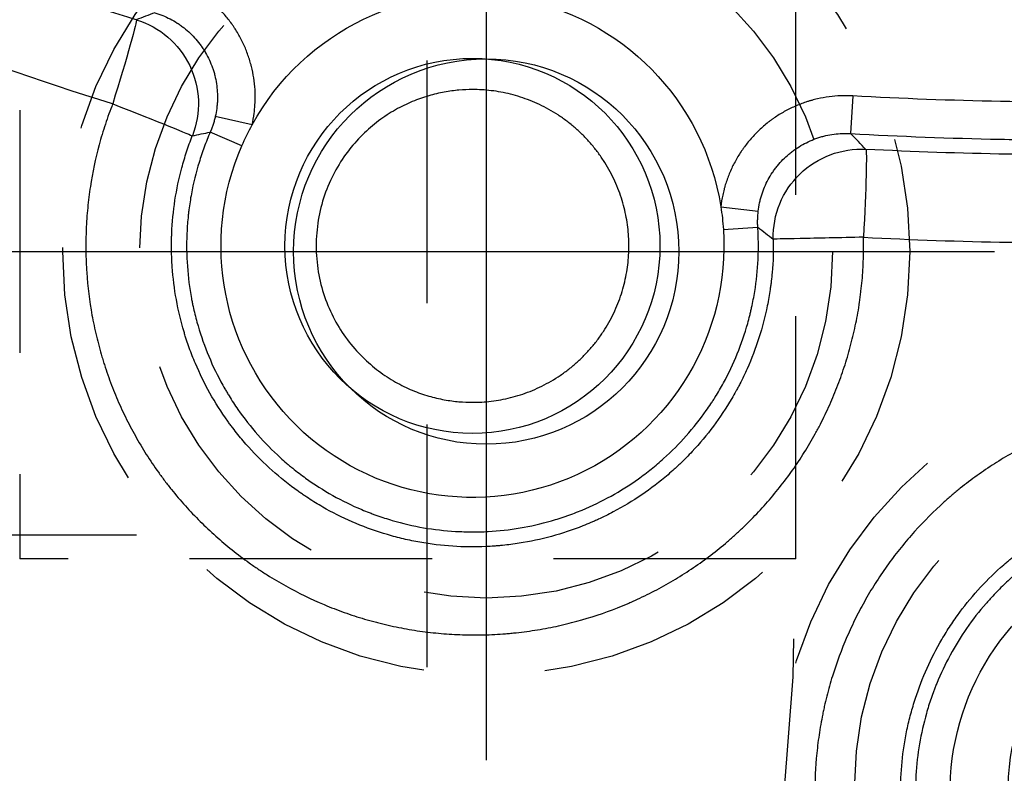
# Model space of a CAD drawing. Extents: x 2651 to 7771, y -1163 to 1075.
# Tile 397 of 490: x 5254 to 5264, y 485 to 493. Entities that reach past the tile are written whole.
import ezdxf

# ---------------------------------------------------------------- set-up
doc = ezdxf.new("R2010")
doc.units = 0
doc.header["$LTSCALE"] = 10
doc.linetypes.add('CENTER', pattern=[2, 1.25, -0.25, 0.25, -0.25])
doc.linetypes.add('HIDDEN', pattern=[0.375, 0.25, -0.125])
doc.layers.get('0').update_dxf_attribs({"linetype": 'CONTINUOUS'})
doc.layers.get('Defpoints').update_dxf_attribs({"linetype": 'CONTINUOUS'})
for name, color, linetype in [('1', 7, 'CONTINUOUS'), ('15', 7, 'CONTINUOUS'), ('97', 7, 'CONTINUOUS'), ('CEN', 1, 'CENTER'), ('DIM', 3, 'CONTINUOUS'), ('HIDDEN', 6, 'HIDDEN'), ('PART', 7, 'CONTINUOUS'), ('WARNINGS', 7, 'CONTINUOUS')]:
    doc.layers.add(name, color=color, linetype=linetype)
doc.styles.get("Standard").update_dxf_attribs({"font": 'romans.shx'})
doc.dimstyles.new('MM& INCH5', dxfattribs={"dimtxt": 5, "dimasz": 2.5, "dimexe": 1, "dimexo": 0.5, "dimtad": 0, "dimrnd": 1.38778e-17, "dimzin": 9, "dimdsep": 46, "dimtxsty": 'Standard', "dimblk": 'CLOSED', "dimcen": 0, "dimclrd": 3, "dimclre": 3, "dimclrt": 3, "dimazin": 2, "dimtfac": 0.75, "dimtofl": 0, "dimtmove": 0, "dimatfit": 3, "dimfxl": 0, "dimtolj": 1, "dimarcsym": 0})

# ---------------------------------------------------------------- blocks, each defined once
blk = doc.blocks.new('DFSF')
at = {"layer": '1', "color": 252, "linetype": 'Continuous'}
for p, q in [((1261.459, 523.519), (1261.437, 523.131)), ((1255.269, 523.221), (1254.89, 523.307)), ((1255.163, 523.005), (1254.838, 523.146)), ((1260.099, 522.377), (1260.485, 522.332)), ((1260.125, 522.143), (1260.481, 522.166))]:
    blk.add_line(p, q, dxfattribs=at)
at = {"layer": '1', "color": 7, "linetype": 'Continuous'}
blk.add_circle((1257.54, 521.973), 1.932, dxfattribs=at)
at = {"layer": '1', "color": 110, "linetype": 'Continuous', "extrusion": (0, 0, -1)}
blk.add_arc((-1263.706, 563.151), 38.752, 233.5997, 276.1879, dxfattribs=at)
at = {"layer": '1', "color": 252, "linetype": 'Continuous', "extrusion": (0, 0, -1)}
blk.add_arc((-1263.706, 563.151), 38.752, 233.5997, 276.1879, dxfattribs=at)
at = {"layer": '1', "color": 7, "linetype": 'Continuous', "extrusion": (0, 0, -1)}
for centre, start, end in [((-1257.54, 521.973), 28.783, 171.0316), ((-1257.54, 521.973), 23.4621, 28.783), ((-1257.54, 521.973), 176.2471, 23.4621), ((-1257.54, 521.973), 171.0316, 176.2471), ((-1265.053, 516.351), 350.5675, 192.6028)]:
    blk.add_arc(centre, 2.591, start, end, dxfattribs=at)
at = {"layer": '1', "color": 252, "linetype": 'Continuous', "extrusion": (0, 0, -1)}
for centre, major_axis, ratio, start_param, end_param in [((1262.458, 551.472), (29.332, 0), 1, 1.869288, 2.032389), ((1253.809, 523.437), (-0.267, -0.867), 0.02502, 3.148576, 4.704691), ((1253.809, 523.437), (-0.308, 0.853), 0.999933, 0.64524, 2.290912), ((1253.809, 523.437), (-0.844, 0.331), 0.009559, 1.595169, 3.132866), ((1261.546, 522.063), (-0.651, -0.631), 0.999918, 0.748015, 2.393572), ((1261.546, 522.063), (-0.048, -0.906), 0.026141, 3.150322, 4.711017), ((1261.546, 522.063), (0.907, 0.02), 0.00058, 1.544623, 3.132866)]:
    blk.add_ellipse(centre, major_axis=major_axis, ratio=ratio, start_param=start_param, end_param=end_param, dxfattribs=at)
at = {"layer": '1', "color": 7, "linetype": 'Continuous'}
for points, knots in [([(1254.075, 524.303), (1253.605, 524.448), (1253.139, 524.605), (1252.561, 524.816), (1252.446, 524.859), (1252.216, 524.947), (1251.872, 525.08), (1251.531, 525.22), (1250.853, 525.508), (1249.959, 525.916), (1249.088, 526.37), (1248.657, 526.609)], [0, 0, 0, 0, 0.25, 0.25, 0.3125, 0.3125, 0.375, 0.5, 0.5, 0.75, 1, 1, 1, 1]), ([(1254.268, 524.375), (1254.295, 524.367), (1254.348, 524.348), (1254.425, 524.312), (1254.474, 524.284), (1254.51, 524.261), (1254.522, 524.253), (1254.539, 524.24), (1254.545, 524.236), (1254.556, 524.227), (1254.585, 524.206), (1254.633, 524.164), (1254.691, 524.103), (1254.726, 524.058), (1254.747, 524.029), (1254.751, 524.023), (1254.759, 524.011), (1254.771, 523.994), (1254.797, 523.951), (1254.83, 523.889), (1254.851, 523.836), (1254.865, 523.796), (1254.872, 523.776), (1254.878, 523.755), (1254.882, 523.742), (1254.883, 523.735), (1254.892, 523.7), (1254.903, 523.645), (1254.912, 523.56), (1254.913, 523.504), (1254.912, 523.468), (1254.911, 523.461), (1254.911, 523.447), (1254.91, 523.44), (1254.908, 523.418), (1254.904, 523.376), (1254.896, 523.334), (1254.89, 523.307)], [0, 0, 0, 0, 0.0625, 0.125, 0.1875, 0.1875, 0.21875, 0.21875, 0.234375, 0.234375, 0.25, 0.3125, 0.375, 0.4375, 0.4375, 0.453125, 0.453125, 0.46875, 0.5, 0.5625, 0.625, 0.625, 0.65625, 0.671875, 0.671875, 0.6875, 0.6875, 0.75, 0.8125, 0.875, 0.875, 0.890625, 0.890625, 0.90625, 0.90625, 0.9375, 1, 1, 1, 1]), ([(1261.437, 523.131), (1261.949, 523.102), (1262.462, 523.082), (1263.104, 523.07), (1263.232, 523.069), (1263.489, 523.066), (1263.617, 523.066), (1264.002, 523.066), (1264.259, 523.069), (1265.028, 523.084), (1266.053, 523.124), (1267.076, 523.204), (1267.587, 523.253)], [0, 0, 0, 0, 0.25, 0.25, 0.3125, 0.3125, 0.375, 0.375, 0.5, 0.5, 0.75, 1, 1, 1, 1]), ([(1260.64, 522.042), (1260.642, 521.927), (1260.639, 521.812), (1260.626, 521.669), (1260.621, 521.626), (1260.616, 521.583), (1260.612, 521.555), (1260.61, 521.54), (1260.6, 521.469), (1260.59, 521.413), (1260.556, 521.244), (1260.498, 521.024), (1260.417, 520.811), (1260.347, 520.655), (1260.322, 520.603), (1260.289, 520.539), (1260.282, 520.526), (1260.269, 520.501), (1260.248, 520.463), (1260.227, 520.426), (1260.154, 520.302), (1260.091, 520.208), (1259.955, 520.025), (1259.882, 519.938), (1259.765, 519.813), (1259.725, 519.772), (1259.673, 519.722), (1259.662, 519.713), (1259.641, 519.693), (1259.609, 519.664), (1259.577, 519.635), (1259.468, 519.542), (1259.378, 519.473), (1259.19, 519.345), (1259.092, 519.287), (1258.941, 519.206), (1258.89, 519.181), (1258.824, 519.151), (1258.811, 519.145), (1258.785, 519.133), (1258.772, 519.128), (1258.732, 519.111), (1258.599, 519.056), (1258.464, 519.011), (1258.245, 518.951), (1258.134, 518.928), (1257.965, 518.901), (1257.908, 518.894), (1257.836, 518.886), (1257.822, 518.885), (1257.793, 518.883), (1257.779, 518.881), (1257.736, 518.878), (1257.707, 518.877), (1257.564, 518.87), (1257.336, 518.873), (1257.11, 518.9), (1256.942, 518.93), (1256.886, 518.941), (1256.802, 518.961), (1256.774, 518.968), (1256.719, 518.983), (1256.691, 518.991), (1256.553, 519.031), (1256.446, 519.069), (1256.236, 519.157), (1256.134, 519.207), (1255.984, 519.29), (1255.935, 519.319), (1255.862, 519.365), (1255.838, 519.381), (1255.802, 519.405), (1255.79, 519.413), (1255.767, 519.429), (1255.661, 519.503), (1255.56, 519.583), (1255.391, 519.735), (1255.31, 519.815), (1255.196, 519.942), (1255.159, 519.986), (1255.105, 520.053), (1255.087, 520.075), (1255.061, 520.11), (1255.052, 520.121), (1255.035, 520.144), (1254.959, 520.249), (1254.89, 520.358), (1254.779, 520.556), (1254.729, 520.658), (1254.662, 520.815), (1254.641, 520.869), (1254.612, 520.949), (1254.598, 520.99), (1254.585, 521.031), (1254.576, 521.059), (1254.572, 521.073), (1254.535, 521.197), (1254.509, 521.308), (1254.468, 521.532), (1254.454, 521.645), (1254.442, 521.815), (1254.44, 521.872), (1254.438, 521.958), (1254.438, 522.001), (1254.439, 522.044), (1254.44, 522.073), (1254.441, 522.087), (1254.446, 522.217), (1254.457, 522.331), (1254.492, 522.556), (1254.515, 522.668), (1254.56, 522.834), (1254.576, 522.889), (1254.599, 522.957), (1254.603, 522.971), (1254.613, 522.998), (1254.617, 523.011), (1254.632, 523.052), (1254.642, 523.079), (1254.653, 523.106)], [0, 0, 0, 0, 0.03125, 0.03125, 0.039062, 0.042969, 0.042969, 0.046875, 0.046875, 0.0625, 0.0625, 0.09375, 0.125, 0.125, 0.140625, 0.140625, 0.144531, 0.144531, 0.148437, 0.15625, 0.15625, 0.1875, 0.1875, 0.21875, 0.21875, 0.234375, 0.234375, 0.238281, 0.238281, 0.242187, 0.25, 0.25, 0.28125, 0.28125, 0.3125, 0.3125, 0.328125, 0.328125, 0.332031, 0.332031, 0.335937, 0.335937, 0.34375, 0.375, 0.375, 0.40625, 0.40625, 0.421875, 0.421875, 0.425781, 0.425781, 0.429687, 0.429687, 0.4375, 0.4375, 0.46875, 0.5, 0.5, 0.515625, 0.515625, 0.523437, 0.523437, 0.53125, 0.53125, 0.5625, 0.5625, 0.59375, 0.59375, 0.609375, 0.609375, 0.617187, 0.617187, 0.621094, 0.621094, 0.625, 0.65625, 0.65625, 0.6875, 0.6875, 0.703125, 0.703125, 0.710937, 0.710937, 0.714844, 0.714844, 0.71875, 0.75, 0.75, 0.78125, 0.78125, 0.796875, 0.796875, 0.804687, 0.808594, 0.808594, 0.8125, 0.8125, 0.84375, 0.84375, 0.875, 0.875, 0.890625, 0.890625, 0.898437, 0.902344, 0.902344, 0.90625, 0.90625, 0.9375, 0.9375, 0.96875, 0.96875, 0.984375, 0.984375, 0.988281, 0.988281, 0.992188, 0.992188, 1, 1, 1, 1]), ([(1254.838, 523.146), (1254.815, 523.095), (1254.774, 522.991), (1254.739, 522.886), (1254.69, 522.727), (1254.664, 522.62), (1254.633, 522.456), (1254.625, 522.401), (1254.616, 522.332), (1254.614, 522.318), (1254.611, 522.29), (1254.61, 522.276), (1254.606, 522.234), (1254.603, 522.207), (1254.594, 522.067), (1254.592, 521.957), (1254.602, 521.735), (1254.613, 521.625), (1254.634, 521.488), (1254.641, 521.447), (1254.649, 521.405), (1254.655, 521.378), (1254.669, 521.309), (1254.686, 521.242), (1254.73, 521.081), (1254.766, 520.977), (1254.848, 520.772), (1254.895, 520.671), (1254.961, 520.549), (1254.981, 520.513), (1255.003, 520.477), (1255.017, 520.453), (1255.024, 520.441), (1255.061, 520.381), (1255.091, 520.334), (1255.187, 520.198), (1255.323, 520.024), (1255.478, 519.866), (1255.581, 519.773), (1255.613, 519.745), (1255.645, 519.718), (1255.666, 519.7), (1255.677, 519.691), (1255.731, 519.647), (1255.776, 519.613), (1255.911, 519.516), (1256.004, 519.457), (1256.197, 519.349), (1256.296, 519.3), (1256.424, 519.246), (1256.463, 519.231), (1256.515, 519.211), (1256.542, 519.201), (1256.608, 519.178), (1256.661, 519.161), (1256.82, 519.114), (1256.928, 519.089), (1257.146, 519.051), (1257.256, 519.039), (1257.394, 519.031), (1257.436, 519.029), (1257.478, 519.028), (1257.506, 519.027), (1257.52, 519.027), (1257.59, 519.027), (1257.646, 519.028), (1257.812, 519.037), (1257.922, 519.05), (1258.139, 519.086), (1258.247, 519.111), (1258.381, 519.149), (1258.421, 519.161), (1258.461, 519.174), (1258.487, 519.183), (1258.501, 519.188), (1258.567, 519.211), (1258.619, 519.231), (1258.772, 519.295), (1258.971, 519.391), (1259.159, 519.509), (1259.272, 519.589), (1259.295, 519.606), (1259.339, 519.64), (1259.361, 519.657), (1259.427, 519.709), (1259.469, 519.745), (1259.593, 519.856), (1259.671, 519.935), (1259.817, 520.1), (1259.886, 520.187), (1259.966, 520.301), (1259.982, 520.324), (1260.005, 520.359), (1260.013, 520.37), (1260.028, 520.394), (1260.065, 520.453), (1260.156, 520.609), (1260.227, 520.759), (1260.311, 520.964), (1260.347, 521.068), (1260.384, 521.202), (1260.391, 521.229), (1260.402, 521.27), (1260.405, 521.283), (1260.411, 521.311), (1260.427, 521.379), (1260.44, 521.447), (1260.467, 521.612), (1260.478, 521.722), (1260.486, 521.888), (1260.488, 521.999), (1260.484, 522.11), (1260.481, 522.166)], [0, 0, 0, 0, 0.015625, 0.03125, 0.03125, 0.0625, 0.0625, 0.078125, 0.078125, 0.082031, 0.082031, 0.085937, 0.085937, 0.09375, 0.09375, 0.125, 0.125, 0.15625, 0.15625, 0.164062, 0.167969, 0.167969, 0.171875, 0.1875, 0.1875, 0.21875, 0.21875, 0.25, 0.25, 0.257812, 0.261719, 0.261719, 0.265625, 0.265625, 0.28125, 0.28125, 0.3125, 0.34375, 0.34375, 0.351563, 0.355469, 0.355469, 0.359375, 0.359375, 0.375, 0.375, 0.40625, 0.40625, 0.4375, 0.4375, 0.445312, 0.449219, 0.453125, 0.453125, 0.46875, 0.46875, 0.5, 0.5, 0.53125, 0.53125, 0.539062, 0.542969, 0.542969, 0.546875, 0.546875, 0.5625, 0.5625, 0.59375, 0.59375, 0.625, 0.625, 0.632812, 0.636719, 0.636719, 0.640625, 0.640625, 0.65625, 0.65625, 0.6875, 0.71875, 0.71875, 0.726562, 0.726562, 0.734375, 0.734375, 0.75, 0.75, 0.78125, 0.78125, 0.8125, 0.8125, 0.820312, 0.820312, 0.824219, 0.824219, 0.828125, 0.84375, 0.875, 0.875, 0.90625, 0.90625, 0.914062, 0.914062, 0.917969, 0.917969, 0.921875, 0.9375, 0.9375, 0.96875, 0.96875, 0.984375, 1, 1, 1, 1]), ([(1260.485, 522.332), (1260.488, 522.36), (1260.493, 522.388), (1260.502, 522.43), (1260.505, 522.444), (1260.511, 522.465), (1260.513, 522.471), (1260.517, 522.485), (1260.527, 522.52), (1260.549, 522.58), (1260.586, 522.657), (1260.616, 522.705), (1260.639, 522.741), (1260.648, 522.753), (1260.665, 522.776), (1260.691, 522.81), (1260.739, 522.863), (1260.78, 522.901), (1260.813, 522.929), (1260.83, 522.942), (1260.847, 522.955), (1260.859, 522.964), (1260.865, 522.968), (1260.894, 522.988), (1260.943, 523.018), (1261.019, 523.056), (1261.072, 523.077), (1261.106, 523.088), (1261.113, 523.09), (1261.127, 523.095), (1261.134, 523.097), (1261.154, 523.102), (1261.196, 523.113), (1261.266, 523.126), (1261.351, 523.133), (1261.408, 523.132), (1261.437, 523.131)], [0, 0, 0, 0, 0.0625, 0.0625, 0.09375, 0.09375, 0.109375, 0.109375, 0.125, 0.1875, 0.25, 0.3125, 0.3125, 0.34375, 0.34375, 0.375, 0.4375, 0.5, 0.5, 0.53125, 0.546875, 0.546875, 0.5625, 0.5625, 0.625, 0.6875, 0.75, 0.75, 0.765625, 0.765625, 0.78125, 0.78125, 0.8125, 0.875, 0.9375, 1, 1, 1, 1]), ([(1267.443, 523.087), (1266.957, 523.041), (1265.984, 522.968), (1265.009, 522.931), (1264.278, 522.916), (1264.034, 522.913), (1263.668, 522.913), (1263.546, 522.913), (1263.302, 522.915), (1262.691, 522.922), (1262.082, 522.942), (1261.594, 522.968)], [0, 0, 0, 0, 0.25, 0.5, 0.5, 0.625, 0.625, 0.6875, 0.6875, 0.75, 1, 1, 1, 1]), ([(1260.481, 522.166), (1260.48, 522.18), (1260.478, 522.208), (1260.479, 522.235), (1260.48, 522.277), (1260.482, 522.304), (1260.485, 522.332)], [0, 0, 0, 0, 0.25, 0.5, 0.5, 1, 1, 1, 1]), ([(1261.978, 515.95), (1261.963, 516.061), (1261.955, 516.173), (1261.95, 516.395), (1261.954, 516.506), (1261.973, 516.727), (1261.988, 516.837), (1262.015, 516.975), (1262.021, 517.003), (1262.033, 517.058), (1262.053, 517.139), (1262.106, 517.327), (1262.164, 517.483), (1262.252, 517.687), (1262.302, 517.786), (1262.371, 517.908), (1262.385, 517.932), (1262.414, 517.98), (1262.429, 518.004), (1262.474, 518.075), (1262.506, 518.121), (1262.603, 518.256), (1262.673, 518.343), (1262.821, 518.508), (1262.9, 518.586), (1263.004, 518.679), (1263.036, 518.707), (1263.068, 518.734), (1263.09, 518.752), (1263.101, 518.761), (1263.155, 518.805), (1263.2, 518.839), (1263.336, 518.936), (1263.429, 518.996), (1263.622, 519.105), (1263.722, 519.154), (1263.875, 519.221), (1263.927, 519.241), (1263.993, 519.266), (1264.007, 519.271), (1264.033, 519.28), (1264.073, 519.294), (1264.219, 519.341), (1264.354, 519.375), (1264.571, 519.417), (1264.681, 519.432), (1264.848, 519.446), (1264.904, 519.449), (1264.974, 519.451), (1264.988, 519.452), (1265.016, 519.452), (1265.03, 519.452), (1265.072, 519.452), (1265.1, 519.452), (1265.24, 519.449), (1265.461, 519.431), (1265.679, 519.391), (1265.841, 519.351), (1265.895, 519.336), (1265.976, 519.312), (1266.002, 519.304), (1266.042, 519.29), (1266.056, 519.286), (1266.082, 519.277), (1266.201, 519.234), (1266.316, 519.186), (1266.516, 519.088), (1266.612, 519.034), (1266.754, 518.945), (1266.8, 518.914), (1266.868, 518.866), (1266.902, 518.841), (1266.936, 518.815), (1266.958, 518.798), (1266.969, 518.79), (1267.068, 518.711), (1267.151, 518.637), (1267.31, 518.481), (1267.384, 518.399), (1267.525, 518.227), (1267.591, 518.137), (1267.66, 518.031), (1267.667, 518.019), (1267.682, 517.996), (1267.704, 517.96), (1267.754, 517.876), (1267.794, 517.802), (1267.869, 517.654), (1267.914, 517.552), (1267.993, 517.344), (1268.027, 517.238), (1268.058, 517.116), (1268.062, 517.103), (1268.068, 517.075), (1268.072, 517.062), (1268.081, 517.021), (1268.099, 516.938), (1268.113, 516.856), (1268.137, 516.691), (1268.148, 516.58), (1268.156, 516.359), (1268.154, 516.247), (1268.145, 516.108), (1268.142, 516.08), (1268.138, 516.038), (1268.137, 516.024), (1268.134, 515.996), (1268.125, 515.926), (1268.115, 515.857), (1268.105, 515.801)], [0, 0, 0, 0, 0.03125, 0.03125, 0.0625, 0.0625, 0.09375, 0.09375, 0.101563, 0.101563, 0.109375, 0.125, 0.15625, 0.15625, 0.1875, 0.1875, 0.195313, 0.195313, 0.203125, 0.203125, 0.21875, 0.21875, 0.25, 0.25, 0.28125, 0.28125, 0.289063, 0.292969, 0.292969, 0.296875, 0.296875, 0.3125, 0.3125, 0.34375, 0.34375, 0.375, 0.375, 0.390625, 0.390625, 0.394531, 0.394531, 0.398438, 0.40625, 0.4375, 0.4375, 0.46875, 0.46875, 0.484375, 0.484375, 0.488281, 0.488281, 0.492188, 0.492188, 0.5, 0.5, 0.53125, 0.5625, 0.5625, 0.578125, 0.578125, 0.585938, 0.585938, 0.589844, 0.589844, 0.59375, 0.625, 0.625, 0.65625, 0.65625, 0.671875, 0.671875, 0.679688, 0.683594, 0.683594, 0.6875, 0.6875, 0.71875, 0.71875, 0.75, 0.75, 0.78125, 0.78125, 0.785156, 0.785156, 0.789063, 0.796875, 0.8125, 0.8125, 0.84375, 0.84375, 0.875, 0.875, 0.878906, 0.878906, 0.882813, 0.882813, 0.890625, 0.90625, 0.90625, 0.9375, 0.9375, 0.96875, 0.96875, 0.976562, 0.976562, 0.980469, 0.980469, 0.984375, 1, 1, 1, 1]), ([(1267.931, 515.708), (1267.955, 515.815), (1267.972, 515.922), (1267.996, 516.136), (1268.002, 516.244), (1268.002, 516.406), (1268, 516.488), (1267.994, 516.569), (1267.991, 516.61), (1267.989, 516.624), (1267.987, 516.651), (1267.974, 516.773), (1267.954, 516.893), (1267.906, 517.104), (1267.877, 517.208), (1267.824, 517.361), (1267.805, 517.412), (1267.779, 517.475), (1267.774, 517.488), (1267.763, 517.513), (1267.747, 517.551), (1267.73, 517.588), (1267.672, 517.71), (1267.621, 517.805), (1267.508, 517.989), (1267.446, 518.077), (1267.347, 518.205), (1267.312, 518.247), (1267.267, 518.299), (1267.258, 518.309), (1267.24, 518.329), (1267.231, 518.339), (1267.203, 518.369), (1267.11, 518.468), (1266.931, 518.632), (1266.757, 518.76), (1266.621, 518.849), (1266.563, 518.884), (1266.504, 518.918), (1266.48, 518.931), (1266.469, 518.938), (1266.432, 518.957), (1266.408, 518.97), (1266.287, 519.031), (1266.188, 519.075), (1265.986, 519.15), (1265.883, 519.182), (1265.726, 519.222), (1265.673, 519.234), (1265.593, 519.25), (1265.567, 519.255), (1265.526, 519.261), (1265.513, 519.263), (1265.486, 519.268), (1265.364, 519.285), (1265.243, 519.295), (1265.028, 519.301), (1264.92, 519.298), (1264.759, 519.285), (1264.705, 519.279), (1264.624, 519.268), (1264.597, 519.264), (1264.557, 519.257), (1264.543, 519.255), (1264.516, 519.25), (1264.396, 519.227), (1264.278, 519.197), (1264.072, 519.133), (1263.971, 519.095), (1263.823, 519.031), (1263.774, 519.008), (1263.701, 518.971), (1263.665, 518.952), (1263.617, 518.926), (1263.594, 518.912), (1263.487, 518.851), (1263.397, 518.792), (1263.223, 518.664), (1263.139, 518.596), (1263.02, 518.486), (1262.962, 518.43), (1262.897, 518.361), (1262.869, 518.331), (1262.851, 518.31), (1262.842, 518.3), (1262.761, 518.208), (1262.694, 518.122), (1262.571, 517.945), (1262.515, 517.853), (1262.412, 517.664), (1262.365, 517.566), (1262.319, 517.452), (1262.314, 517.439), (1262.304, 517.414), (1262.289, 517.376), (1262.257, 517.287), (1262.233, 517.209), (1262.189, 517.053), (1262.165, 516.948), (1262.129, 516.736), (1262.117, 516.628), (1262.11, 516.506), (1262.109, 516.492), (1262.108, 516.465), (1262.106, 516.424), (1262.105, 516.329), (1262.107, 516.247), (1262.116, 516.084), (1262.128, 515.976), (1262.146, 515.868)], [0, 0, 0, 0, 0.03125, 0.03125, 0.0625, 0.0625, 0.078125, 0.085938, 0.085938, 0.089844, 0.089844, 0.09375, 0.125, 0.125, 0.15625, 0.15625, 0.171875, 0.171875, 0.175781, 0.175781, 0.179688, 0.1875, 0.1875, 0.21875, 0.21875, 0.25, 0.25, 0.265625, 0.265625, 0.269531, 0.269531, 0.273438, 0.273438, 0.28125, 0.3125, 0.34375, 0.34375, 0.359375, 0.363281, 0.363281, 0.367188, 0.367188, 0.375, 0.375, 0.40625, 0.40625, 0.4375, 0.4375, 0.453125, 0.453125, 0.460938, 0.460938, 0.464844, 0.464844, 0.46875, 0.5, 0.5, 0.53125, 0.53125, 0.546875, 0.546875, 0.554688, 0.554688, 0.558594, 0.558594, 0.5625, 0.59375, 0.59375, 0.625, 0.625, 0.640625, 0.640625, 0.648438, 0.652344, 0.65625, 0.65625, 0.6875, 0.6875, 0.71875, 0.71875, 0.734375, 0.742188, 0.746094, 0.746094, 0.75, 0.75, 0.78125, 0.78125, 0.8125, 0.8125, 0.84375, 0.84375, 0.847656, 0.847656, 0.851563, 0.859375, 0.875, 0.875, 0.90625, 0.90625, 0.9375, 0.9375, 0.941406, 0.941406, 0.945313, 0.953125, 0.96875, 0.96875, 1, 1, 1, 1])]:
    blk.add_open_spline(points, degree=3, knots=knots, dxfattribs=at)
at = {"layer": '1', "color": 252, "linetype": 'Continuous'}
for points, knots in [([(1255.269, 523.221), (1255.278, 523.26), (1255.285, 523.3), (1255.293, 523.36), (1255.295, 523.38), (1255.298, 523.411), (1255.298, 523.421), (1255.299, 523.441), (1255.302, 523.492), (1255.301, 523.583), (1255.288, 523.704), (1255.272, 523.783), (1255.26, 523.832), (1255.257, 523.842), (1255.251, 523.862), (1255.243, 523.891), (1255.221, 523.959), (1255.183, 524.052), (1255.145, 524.124), (1255.115, 524.176), (1255.099, 524.202), (1255.082, 524.228), (1255.071, 524.245), (1255.065, 524.253), (1255.035, 524.294), (1254.985, 524.358), (1254.901, 524.445), (1254.84, 524.498), (1254.8, 524.53), (1254.792, 524.536), (1254.776, 524.548), (1254.768, 524.554), (1254.743, 524.572), (1254.692, 524.607), (1254.605, 524.657), (1254.495, 524.708), (1254.419, 524.735), (1254.38, 524.747)], [0, 0, 0, 0, 0.0625, 0.0625, 0.09375, 0.09375, 0.109375, 0.109375, 0.125, 0.1875, 0.25, 0.3125, 0.3125, 0.328125, 0.328125, 0.34375, 0.375, 0.4375, 0.5, 0.5, 0.53125, 0.546875, 0.546875, 0.5625, 0.5625, 0.625, 0.6875, 0.75, 0.75, 0.765625, 0.765625, 0.78125, 0.78125, 0.8125, 0.875, 0.9375, 1, 1, 1, 1]), ([(1267.55, 523.64), (1267.044, 523.591), (1266.03, 523.512), (1265.015, 523.473), (1264.254, 523.458), (1263.999, 523.455), (1263.618, 523.455), (1263.491, 523.455), (1263.237, 523.457), (1262.601, 523.466), (1261.967, 523.49), (1261.459, 523.519)], [0, 0, 0, 0, 0.25, 0.5, 0.5, 0.625, 0.625, 0.6875, 0.6875, 0.75, 1, 1, 1, 1]), ([(1261.459, 523.519), (1261.418, 523.521), (1261.336, 523.522), (1261.215, 523.511), (1261.135, 523.497), (1261.075, 523.483), (1261.055, 523.478), (1261.026, 523.47), (1261.016, 523.467), (1260.996, 523.461), (1260.947, 523.445), (1260.862, 523.412), (1260.753, 523.358), (1260.684, 523.315), (1260.641, 523.286), (1260.633, 523.28), (1260.616, 523.268), (1260.592, 523.25), (1260.536, 523.205), (1260.461, 523.136), (1260.407, 523.076), (1260.369, 523.028), (1260.356, 523.012), (1260.338, 522.987), (1260.332, 522.979), (1260.32, 522.962), (1260.291, 522.92), (1260.244, 522.841), (1260.191, 522.732), (1260.163, 522.655), (1260.147, 522.606), (1260.144, 522.597), (1260.139, 522.577), (1260.136, 522.567), (1260.128, 522.537), (1260.114, 522.478), (1260.104, 522.417), (1260.099, 522.377)], [0, 0, 0, 0, 0.0625, 0.125, 0.1875, 0.1875, 0.21875, 0.21875, 0.234375, 0.234375, 0.25, 0.3125, 0.375, 0.4375, 0.4375, 0.453125, 0.453125, 0.46875, 0.5, 0.5625, 0.625, 0.625, 0.65625, 0.65625, 0.671875, 0.671875, 0.6875, 0.75, 0.8125, 0.875, 0.875, 0.890625, 0.890625, 0.90625, 0.90625, 0.9375, 1, 1, 1, 1]), ([(1253.832, 523.437), (1253.805, 523.367), (1253.755, 523.228), (1253.712, 523.086), (1253.655, 522.873), (1253.625, 522.729), (1253.591, 522.511), (1253.573, 522.365), (1253.562, 522.217), (1253.558, 522.124), (1253.558, 522.105), (1253.557, 522.068), (1253.555, 522.012), (1253.555, 521.883), (1253.56, 521.772), (1253.575, 521.552), (1253.593, 521.406), (1253.632, 521.189), (1253.663, 521.044), (1253.701, 520.901), (1253.727, 520.812), (1253.733, 520.794), (1253.744, 520.759), (1253.761, 520.706), (1253.803, 520.583), (1253.87, 520.411), (1253.962, 520.21), (1254.064, 520.015), (1254.177, 519.825), (1254.26, 519.702), (1254.314, 519.627), (1254.325, 519.612), (1254.347, 519.582), (1254.358, 519.567), (1254.392, 519.522), (1254.461, 519.435), (1254.58, 519.294), (1254.732, 519.134), (1254.946, 518.932), (1255.119, 518.794), (1255.255, 518.697), (1255.27, 518.686), (1255.301, 518.665), (1255.316, 518.655), (1255.362, 518.624), (1255.456, 518.563), (1255.551, 518.506), (1255.744, 518.399), (1255.877, 518.335), (1256.08, 518.249), (1256.217, 518.196), (1256.358, 518.15), (1256.464, 518.119), (1256.5, 518.109), (1256.554, 518.095), (1256.572, 518.09), (1256.608, 518.081), (1256.699, 518.059), (1256.861, 518.025), (1257.08, 517.993), (1257.299, 517.972), (1257.52, 517.964), (1257.667, 517.966), (1257.778, 517.971), (1257.816, 517.973), (1257.871, 517.977), (1257.89, 517.979), (1257.927, 517.982), (1258.019, 517.991), (1258.185, 518.012), (1258.402, 518.052), (1258.544, 518.087), (1258.757, 518.145), (1258.897, 518.191), (1259.069, 518.259), (1259.103, 518.273), (1259.155, 518.295), (1259.172, 518.302), (1259.206, 518.318), (1259.291, 518.356), (1259.44, 518.43), (1259.632, 518.538), (1259.756, 518.618), (1259.878, 518.7), (1259.997, 518.786), (1260.112, 518.879), (1260.196, 518.951), (1260.238, 518.988), (1260.279, 519.026), (1260.306, 519.051), (1260.32, 519.064), (1260.387, 519.128), (1260.543, 519.286), (1260.685, 519.455), (1260.817, 519.632), (1260.902, 519.752), (1260.98, 519.877), (1261.036, 519.973), (1261.064, 520.021), (1261.09, 520.07), (1261.108, 520.103), (1261.117, 520.119), (1261.159, 520.202), (1261.191, 520.269), (1261.252, 520.404), (1261.308, 520.54), (1261.381, 520.748), (1261.443, 520.96), (1261.476, 521.104), (1261.506, 521.248), (1261.519, 521.321), (1261.532, 521.414), (1261.535, 521.432), (1261.539, 521.469), (1261.546, 521.524), (1261.56, 521.654), (1261.571, 521.839), (1261.572, 521.988), (1261.57, 522.063)], [0, 0, 0, 0, 0.015625, 0.03125, 0.03125, 0.0625, 0.0625, 0.078125, 0.09375, 0.09375, 0.097656, 0.097656, 0.101563, 0.109375, 0.125, 0.125, 0.15625, 0.15625, 0.171875, 0.1875, 0.1875, 0.191406, 0.191406, 0.195313, 0.203125, 0.21875, 0.234375, 0.25, 0.265625, 0.28125, 0.28125, 0.285156, 0.285156, 0.289063, 0.289063, 0.296875, 0.3125, 0.328125, 0.34375, 0.375, 0.375, 0.378906, 0.378906, 0.382813, 0.382813, 0.390625, 0.40625, 0.40625, 0.4375, 0.4375, 0.453125, 0.46875, 0.46875, 0.476563, 0.476563, 0.480469, 0.480469, 0.484375, 0.5, 0.515625, 0.53125, 0.546875, 0.5625, 0.5625, 0.570313, 0.570313, 0.574219, 0.574219, 0.578125, 0.59375, 0.609375, 0.625, 0.625, 0.65625, 0.65625, 0.664062, 0.664062, 0.667969, 0.667969, 0.671875, 0.6875, 0.703125, 0.71875, 0.71875, 0.734375, 0.75, 0.75, 0.757812, 0.761719, 0.761719, 0.765625, 0.765625, 0.78125, 0.8125, 0.8125, 0.828125, 0.84375, 0.84375, 0.851562, 0.855469, 0.855469, 0.859375, 0.859375, 0.875, 0.875, 0.890625, 0.90625, 0.921875, 0.9375, 0.9375, 0.953125, 0.953125, 0.957031, 0.957031, 0.960938, 0.96875, 0.984375, 1, 1, 1, 1]), ([(1261.57, 522.063), (1262.069, 522.036), (1262.567, 522.019), (1263.191, 522.009), (1263.316, 522.008), (1263.565, 522.006), (1263.69, 522.006), (1264.065, 522.007), (1264.813, 522.015), (1266.059, 522.063), (1267.054, 522.137), (1267.551, 522.184)], [0, 0, 0, 0, 0.25, 0.25, 0.3125, 0.3125, 0.375, 0.375, 0.5, 0.75, 1, 1, 1, 1]), ([(1269.021, 515.64), (1269.034, 515.712), (1269.045, 515.784), (1269.056, 515.874), (1269.058, 515.892), (1269.062, 515.928), (1269.064, 515.946), (1269.069, 516), (1269.072, 516.036), (1269.085, 516.217), (1269.087, 516.361), (1269.079, 516.576), (1269.07, 516.719), (1269.044, 516.932), (1269.019, 517.074), (1268.998, 517.181), (1268.99, 517.216), (1268.978, 517.269), (1268.974, 517.287), (1268.965, 517.322), (1268.925, 517.48), (1268.876, 517.635), (1268.8, 517.836), (1268.746, 517.969), (1268.654, 518.163), (1268.585, 518.29), (1268.531, 518.384), (1268.504, 518.43), (1268.475, 518.476), (1268.455, 518.507), (1268.406, 518.583), (1268.314, 518.717), (1268.226, 518.831), (1268.09, 518.998), (1267.993, 519.104), (1267.84, 519.255), (1267.735, 519.353), (1267.624, 519.446), (1267.553, 519.502), (1267.539, 519.514), (1267.51, 519.536), (1267.467, 519.569), (1267.364, 519.643), (1267.155, 519.783), (1266.967, 519.888), (1266.774, 519.983), (1266.643, 520.042), (1266.509, 520.095), (1266.424, 520.126), (1266.407, 520.132), (1266.373, 520.144), (1266.356, 520.15), (1266.304, 520.167), (1266.2, 520.2), (1266.096, 520.228), (1265.956, 520.262), (1265.816, 520.292), (1265.604, 520.326), (1265.39, 520.349), (1265.246, 520.356), (1265.137, 520.359), (1265.101, 520.359), (1265.047, 520.359), (1265.029, 520.359), (1264.992, 520.358), (1264.902, 520.356), (1264.739, 520.347), (1264.525, 520.323), (1264.243, 520.276), (1264.034, 520.224), (1263.861, 520.171), (1263.81, 520.154), (1263.758, 520.136), (1263.724, 520.124), (1263.707, 520.118), (1263.622, 520.087), (1263.555, 520.06), (1263.356, 519.974), (1263.163, 519.878), (1262.918, 519.73), (1262.739, 519.609), (1262.624, 519.522), (1262.553, 519.465), (1262.539, 519.454), (1262.511, 519.431), (1262.47, 519.396), (1262.32, 519.265), (1262.193, 519.138), (1262.049, 518.978), (1261.956, 518.869), (1261.825, 518.698), (1261.744, 518.579), (1261.685, 518.487), (1261.666, 518.457), (1261.628, 518.394), (1261.573, 518.3), (1261.489, 518.141), (1261.428, 518.011), (1261.342, 517.814), (1261.293, 517.679), (1261.228, 517.474), (1261.209, 517.404), (1261.182, 517.299), (1261.174, 517.264), (1261.162, 517.211), (1261.158, 517.193), (1261.151, 517.158), (1261.133, 517.069), (1261.106, 516.908), (1261.073, 516.623), (1261.067, 516.408), (1261.071, 516.192), (1261.078, 516.049), (1261.093, 515.905), (1261.103, 515.833)], [0, 0, 0, 0, 0.015625, 0.015625, 0.019531, 0.019531, 0.023438, 0.023438, 0.03125, 0.03125, 0.0625, 0.0625, 0.078125, 0.09375, 0.109375, 0.109375, 0.117188, 0.117188, 0.121094, 0.121094, 0.125, 0.15625, 0.15625, 0.171875, 0.1875, 0.203125, 0.203125, 0.210938, 0.214844, 0.214844, 0.21875, 0.234375, 0.25, 0.25, 0.28125, 0.28125, 0.296875, 0.3125, 0.3125, 0.316406, 0.316406, 0.320313, 0.328125, 0.34375, 0.375, 0.375, 0.390625, 0.40625, 0.40625, 0.410156, 0.410156, 0.414063, 0.414063, 0.421875, 0.4375, 0.4375, 0.453125, 0.46875, 0.484375, 0.5, 0.5, 0.507813, 0.507813, 0.511719, 0.511719, 0.515625, 0.53125, 0.546875, 0.5625, 0.59375, 0.59375, 0.601563, 0.605469, 0.605469, 0.609375, 0.609375, 0.625, 0.625, 0.65625, 0.671875, 0.6875, 0.703125, 0.703125, 0.707031, 0.707031, 0.710938, 0.71875, 0.75, 0.75, 0.765625, 0.78125, 0.796875, 0.796875, 0.804688, 0.804688, 0.8125, 0.828125, 0.84375, 0.84375, 0.875, 0.875, 0.890625, 0.890625, 0.898438, 0.898438, 0.902344, 0.902344, 0.90625, 0.921875, 0.9375, 0.96875, 0.96875, 0.984375, 1, 1, 1, 1])]:
    blk.add_open_spline(points, degree=3, knots=knots, dxfattribs=at)
for points in [[(1254.268, 524.375), (1254.203, 524.351), (1254.139, 524.327), (1254.075, 524.303)], [(1254.653, 523.106), (1254.714, 523.12), (1254.775, 523.133), (1254.838, 523.146)], [(1261.594, 522.968), (1261.543, 523.022), (1261.491, 523.076), (1261.437, 523.131)], [(1260.481, 522.166), (1260.535, 522.125), (1260.588, 522.084), (1260.64, 522.042)]]:
    blk.add_open_spline(points, degree=3, dxfattribs=at)
at = {"layer": '1', "color": 7, "linetype": 'Continuous'}
blk.add_rational_spline([(1257.54, 523.584), (1254.32, 523.583), (1254.32, 520.364), (1257.54, 520.362)], [1, 0.333638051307, 0.333638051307, 1], degree=3, dxfattribs=at)
blk.add_rational_spline([(1257.54, 520.362), (1258.484, 520.362), (1259.152, 521.029), (1259.152, 521.973), (1259.152, 522.917), (1258.484, 523.585), (1257.54, 523.584)], [1, 0.804630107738, 0.804630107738, 1, 0.804630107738, 0.804630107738, 1], degree=3, knots=[0, 0, 0, 0, 0.5, 0.5, 0.5, 1, 1, 1, 1], dxfattribs=at)
blk.add_open_spline([(1254.89, 523.307), (1254.887, 523.293), (1254.88, 523.265), (1254.868, 523.225), (1254.854, 523.185), (1254.843, 523.159), (1254.838, 523.146)], degree=3, dxfattribs=at)
blk = doc.blocks.new('DFS')
at = {"layer": 'CEN'}
for p, q in [((1206.289, 508.881), (1206.289, 498.405)), ((1201.051, 503.643), (1211.527, 503.643))]:
    blk.add_line(p, q, dxfattribs=at)
at = {"layer": 'HIDDEN'}
for radius in [4.365, 3.57]:
    blk.add_circle((1206.289, 503.643), radius, dxfattribs=at)
at = {"layer": 'PART', "color": 110}
blk.add_circle((1206.289, 503.643), 1.985, dxfattribs=at)
blk = doc.blocks.new('*D42')
at = {"layer": 'Defpoints', "color": 0}
for p in [(5335.684, 924.642), (5335.684, 850.322), (5205.684, 387.642)]:
    blk.add_point(p, dxfattribs=at)
at = {"layer": 'DIM', "color": 3, "lineweight": -2}
blk.add_line((5335.684, 850.822), (5335.684, 924.642), dxfattribs=at)
at = {"layer": 'DIM', "color": 3, "insert": (5335.684, 947.648), "char_height": 5, "attachment_point": 5, "rotation": 90}
blk.add_mtext('\\A1;130 [5.118]', dxfattribs=at)
blk = doc.blocks.new('_Closed')
at = {"color": 0, "linetype": 'ByBlock', "lineweight": -2}
for p, q in [((-1, 0.1667), (0, 0)), ((-1, 0.1667), (-1, -0.1667)), ((0, 0), (-1, -0.1667)), ((0, 0), (-1, 0))]:
    blk.add_line(p, q, dxfattribs=at)
blk = doc.blocks.new('*D43')
at = {"layer": 'Defpoints', "color": 0}
for p in [(5402.684, 924.642), (5402.684, 886.162), (5205.684, 387.642)]:
    blk.add_point(p, dxfattribs=at)
at = {"layer": 'DIM', "color": 3, "lineweight": -2}
blk.add_line((5402.684, 886.662), (5402.684, 924.642), dxfattribs=at)
at = {"layer": 'DIM', "color": 3, "insert": (5402.684, 947.648), "char_height": 5, "attachment_point": 5, "rotation": 90}
blk.add_mtext('\\A1;197 [7.756]', dxfattribs=at)
blk = doc.blocks.new('*D44')
at = {"layer": 'Defpoints', "color": 0}
for p in [(5410.684, 924.642), (5405.684, 807.17), (5205.684, 387.642)]:
    blk.add_point(p, dxfattribs=at)
at = {"layer": 'DIM', "color": 3, "lineweight": -2}
for p, q in [((5410.684, 919.642), (5410.684, 924.642)), ((5405.684, 914.642), (5410.684, 919.642)), ((5405.684, 807.67), (5405.684, 914.642))]:
    blk.add_line(p, q, dxfattribs=at)
at = {"layer": 'DIM', "color": 3, "insert": (5410.684, 948.005), "char_height": 5, "attachment_point": 5, "rotation": 90}
blk.add_mtext('\\A1;200 [7.874]', dxfattribs=at)
blk = doc.blocks.new('*D45')
at = {"layer": 'Defpoints', "color": 0}
for p in [(5445.684, 924.642), (5445.684, 912.642), (5205.684, 387.642)]:
    blk.add_point(p, dxfattribs=at)
at = {"layer": 'DIM', "color": 3, "lineweight": -2}
blk.add_line((5445.684, 913.142), (5445.684, 924.642), dxfattribs=at)
at = {"layer": 'DIM', "color": 3, "insert": (5445.684, 948.005), "char_height": 5, "attachment_point": 5, "rotation": 90}
blk.add_mtext('\\A1;240 [9.449]', dxfattribs=at)
blk = doc.blocks.new('*D46')
at = {"layer": 'Defpoints', "color": 0}
for p in [(5480.684, 924.642), (5480.684, 910.642), (5205.684, 387.642)]:
    blk.add_point(p, dxfattribs=at)
at = {"layer": 'DIM', "color": 3, "lineweight": -2}
blk.add_line((5480.684, 911.142), (5480.684, 924.642), dxfattribs=at)
at = {"layer": 'DIM', "color": 3, "insert": (5480.684, 950.386), "char_height": 5, "attachment_point": 5, "rotation": 90}
blk.add_mtext('\\A1;275 [10.827]', dxfattribs=at)
blk = doc.blocks.new('*D51')
at = {"layer": 'Defpoints', "color": 0}
for p in [(5478.684, 912.642), (5493.684, 912.642), (5205.684, 387.642)]:
    blk.add_point(p, dxfattribs=at)
at = {"layer": 'DIM', "color": 3, "lineweight": -2}
blk.add_line((5479.184, 912.642), (5493.684, 912.642), dxfattribs=at)
at = {"layer": 'DIM', "color": 3, "insert": (5519.428, 912.642), "char_height": 5, "attachment_point": 5}
blk.add_mtext('\\A1;525 [20.669]', dxfattribs=at)
blk = doc.blocks.new('*D52')
at = {"layer": 'Defpoints', "color": 0}
for p in [(5507.384, 862.642), (5520.003, 862.642), (5205.684, 387.642)]:
    blk.add_point(p, dxfattribs=at)
at = {"layer": 'DIM', "color": 3, "lineweight": -2}
blk.add_line((5507.884, 862.642), (5520.003, 862.642), dxfattribs=at)
at = {"layer": 'DIM', "color": 3, "insert": (5545.747, 862.642), "char_height": 5, "attachment_point": 5}
blk.add_mtext('\\A1;475 [18.701]', dxfattribs=at)
blk = doc.blocks.new('*D53')
at = {"layer": 'Defpoints', "color": 0}
for p in [(5429.204, 859.642), (5520.003, 854.642), (5205.684, 387.642)]:
    blk.add_point(p, dxfattribs=at)
at = {"layer": 'DIM', "color": 3, "lineweight": -2}
for p, q in [((5429.704, 859.642), (5510.003, 859.642)), ((5510.003, 859.642), (5515.003, 854.642)), ((5515.003, 854.642), (5520.003, 854.642))]:
    blk.add_line(p, q, dxfattribs=at)
at = {"layer": 'DIM', "color": 3, "insert": (5545.747, 854.642), "char_height": 5, "attachment_point": 5}
blk.add_mtext('\\A1;472 [18.583]', dxfattribs=at)
blk = doc.blocks.new('*D54')
at = {"layer": 'Defpoints', "color": 0}
for p in [(5415.212, 797.642), (5500.003, 797.642), (5205.684, 387.642)]:
    blk.add_point(p, dxfattribs=at)
at = {"layer": 'DIM', "color": 3, "lineweight": -2}
blk.add_line((5415.712, 797.642), (5500.003, 797.642), dxfattribs=at)
at = {"layer": 'DIM', "color": 3, "insert": (5525.747, 797.642), "char_height": 5, "attachment_point": 5}
blk.add_mtext('\\A1;410 [16.142]', dxfattribs=at)
blk = doc.blocks.new('*D55')
at = {"layer": 'Defpoints', "color": 0}
for p in [(5358.364, 827.642), (5500.003, 827.642), (5205.684, 387.642)]:
    blk.add_point(p, dxfattribs=at)
at = {"layer": 'DIM', "color": 3, "lineweight": -2}
blk.add_line((5358.864, 827.642), (5500.003, 827.642), dxfattribs=at)
at = {"layer": 'DIM', "color": 3, "insert": (5525.747, 827.642), "char_height": 5, "attachment_point": 5}
blk.add_mtext('\\A1;440 [17.323]', dxfattribs=at)
blk = doc.blocks.new('*D56')
at = {"layer": 'Defpoints', "color": 0}
for p in [(5480.684, 762.642), (5500.003, 762.642), (5205.684, 387.642)]:
    blk.add_point(p, dxfattribs=at)
at = {"layer": 'DIM', "color": 3, "lineweight": -2}
blk.add_line((5481.184, 762.642), (5500.003, 762.642), dxfattribs=at)
at = {"layer": 'DIM', "color": 3, "insert": (5525.747, 762.642), "char_height": 5, "attachment_point": 5}
blk.add_mtext('\\A1;375 [14.764]', dxfattribs=at)
blk = doc.blocks.new('*D57')
at = {"layer": 'Defpoints', "color": 0}
for p in [(5480.685, 719.642), (5500.003, 719.642), (5205.684, 387.642)]:
    blk.add_point(p, dxfattribs=at)
at = {"layer": 'DIM', "color": 3, "lineweight": -2}
blk.add_line((5481.185, 719.642), (5500.003, 719.642), dxfattribs=at)
at = {"layer": 'DIM', "color": 3, "insert": (5525.747, 719.642), "char_height": 5, "attachment_point": 5}
blk.add_mtext('\\A1;332 [13.071]', dxfattribs=at)
blk = doc.blocks.new('*D58')
at = {"layer": 'Defpoints', "color": 0}
for p in [(5480.685, 655.642), (5500.003, 655.642), (5205.684, 387.642)]:
    blk.add_point(p, dxfattribs=at)
at = {"layer": 'DIM', "color": 3, "lineweight": -2}
blk.add_line((5481.185, 655.642), (5500.003, 655.642), dxfattribs=at)
at = {"layer": 'DIM', "color": 3, "insert": (5525.747, 655.642), "char_height": 5, "attachment_point": 5}
blk.add_mtext('\\A1;268 [10.551]', dxfattribs=at)
blk = doc.blocks.new('*D59')
at = {"layer": 'Defpoints', "color": 0}
for p in [(5480.684, 592.642), (5500.003, 592.642), (5205.684, 387.642)]:
    blk.add_point(p, dxfattribs=at)
at = {"layer": 'DIM', "color": 3, "lineweight": -2}
blk.add_line((5481.184, 592.642), (5500.003, 592.642), dxfattribs=at)
at = {"layer": 'DIM', "color": 3, "insert": (5523.366, 592.642), "char_height": 5, "attachment_point": 5}
blk.add_mtext('\\A1;205 [8.071]', dxfattribs=at)
blk = doc.blocks.new('*D60')
at = {"layer": 'Defpoints', "color": 0}
for p in [(5480.684, 562.642), (5500.003, 562.642), (5205.684, 387.642)]:
    blk.add_point(p, dxfattribs=at)
at = {"layer": 'DIM', "color": 3, "lineweight": -2}
blk.add_line((5481.184, 562.642), (5500.003, 562.642), dxfattribs=at)
at = {"layer": 'DIM', "color": 3, "insert": (5520.628, 562.642), "char_height": 5, "attachment_point": 5}
blk.add_mtext('\\A1;175 [6.89]', dxfattribs=at)
blk = doc.blocks.new('*D61')
at = {"layer": 'Defpoints', "color": 0}
for p in [(5480.685, 519.642), (5500.003, 519.642), (5205.684, 387.642)]:
    blk.add_point(p, dxfattribs=at)
at = {"layer": 'DIM', "color": 3, "lineweight": -2}
blk.add_line((5481.185, 519.642), (5500.003, 519.642), dxfattribs=at)
at = {"layer": 'DIM', "color": 3, "insert": (5523.009, 519.642), "char_height": 5, "attachment_point": 5}
blk.add_mtext('\\A1;132 [5.197]', dxfattribs=at)
blk = doc.blocks.new('*D76')
at = {"layer": 'Defpoints', "color": 0}
for p in [(5325.684, 924.642), (5325.684, 787.642), (5205.684, 387.642)]:
    blk.add_point(p, dxfattribs=at)
at = {"layer": 'DIM', "color": 3, "lineweight": -2}
blk.add_line((5325.684, 788.142), (5325.684, 924.642), dxfattribs=at)
at = {"layer": 'DIM', "color": 3, "insert": (5325.684, 947.648), "char_height": 5, "attachment_point": 5, "rotation": 90}
blk.add_mtext('\\A1;120 [4.724]', dxfattribs=at)
blk = doc.blocks.new('*D78')
at = {"layer": 'Defpoints', "color": 0}
for p in [(5325.684, 787.642), (5500.003, 787.642), (5205.684, 387.642)]:
    blk.add_point(p, dxfattribs=at)
at = {"layer": 'DIM', "color": 3, "lineweight": -2}
blk.add_line((5326.184, 787.642), (5500.003, 787.642), dxfattribs=at)
at = {"layer": 'DIM', "color": 3, "insert": (5525.747, 787.642), "char_height": 5, "attachment_point": 5}
blk.add_mtext('\\A1;400 [15.748]', dxfattribs=at)
blk = doc.blocks.new('*D298')
at = {"layer": 'Defpoints', "color": 0}
for p in [(5315.684, 924.642), (5315.684, 912.642), (5205.684, 387.642)]:
    blk.add_point(p, dxfattribs=at)
at = {"layer": 'DIM', "color": 3, "lineweight": -2}
blk.add_line((5315.684, 913.142), (5315.684, 924.642), dxfattribs=at)
at = {"layer": 'DIM', "color": 3, "insert": (5315.684, 947.648), "char_height": 5, "attachment_point": 5, "rotation": 90}
blk.add_mtext('\\A1;110 [4.331]', dxfattribs=at)
blk = doc.blocks.new('A$C069B29F4')
at = {"layer": '15', "color": 254, "linetype": 'HIDDEN'}
for p, q in [((48.1, 175.627), (48.1, 99.754)), ((56.1, 99.754), (56.1, 175.627))]:
    blk.add_line(p, q, dxfattribs=at)
at = {"layer": '15', "color": 252, "linetype": 'HIDDEN'}
blk.add_line((56.1, 99.754), (48.1, 99.754), dxfattribs=at)
at = {"layer": '15', "color": 254, "linetype": 'HIDDEN'}
blk.add_arc((32.5, 99.754), 23.6, 270, 0, dxfattribs=at)
at = {"layer": '97', "color": 2, "linetype": 'HIDDEN'}
blk.add_line((52.3, 94.889), (52.3, 276.117), dxfattribs=at)

msp = doc.modelspace()

# ---------------------------------------------------------------- linework, layer by layer
at = {"layer": 'WARNINGS', "color": 1, "linetype": 'CENTER'}
msp.add_line((5254.988, 487.642), (5232.38, 487.642), dxfattribs=at)

# ---------------------------------------------------------------- block references
at = {"layer": 'DIM'}
for name, p in [('A$C069B29F4', (5205.684, 387.642)), ('DFSF', (4000.91, -31.352)), ('DFS', (4052.303, -13.08)), ('DFS', (4059.669, -18.592))]:
    msp.add_blockref(name, p, dxfattribs=at)

# ---------------------------------------------------------------- dimensions: what is measured, and where the dimension line sits
for feature_location, offset, dtype, picture, middle in [((5480.684, 910.642), (0, 14), 1, '*D46', (5480.684, 950.386)), ((5405.684, 807.17), (5, 117.472), 1, '*D44', (5410.684, 948.005)), ((5445.684, 912.642), (0, 12), 1, '*D45', (5445.684, 948.005)), ((5335.684, 850.322), (0, 74.32), 1, '*D42', (5335.684, 947.648)), ((5402.684, 886.162), (0, 38.48), 1, '*D43', (5402.684, 947.648)), ((5325.684, 787.642), (0, 137), 1, '*D76', (5325.684, 947.648)), ((5315.684, 912.642), (0, 12), 1, '*D298', (5315.684, 947.648)), ((5478.684, 912.642), (15, 0), 0, '*D51', (5519.428, 912.642)), ((5507.384, 862.642), (12.619, 0), 0, '*D52', (5545.747, 862.642)), ((5429.204, 859.642), (90.799, -5), 0, '*D53', (5545.747, 854.642)), ((5358.364, 827.642), (141.639, 0), 0, '*D55', (5525.747, 827.642)), ((5415.212, 797.642), (84.791, 0), 0, '*D54', (5525.747, 797.642)), ((5325.684, 787.642), (174.319, 0), 0, '*D78', (5525.747, 787.642)), ((5480.684, 762.642), (19.319, 0), 0, '*D56', (5525.747, 762.642)), ((5480.685, 719.642), (19.319, 0), 0, '*D57', (5525.747, 719.642)), ((5480.685, 655.642), (19.319, 0), 0, '*D58', (5525.747, 655.642)), ((5480.684, 592.642), (19.319, 0), 0, '*D59', (5523.366, 592.642)), ((5480.684, 562.642), (19.319, 0), 0, '*D60', (5520.628, 562.642)), ((5480.685, 519.642), (19.319, 0), 0, '*D61', (5523.009, 519.642))]:
    dim = msp.add_ordinate_dim(feature_location=feature_location, offset=offset, dtype=dtype, origin=(5205.684, 387.642), dimstyle='MM& INCH5', dxfattribs=at)
    dim.commit()
    dim.dimension.update_dxf_attribs({"geometry": picture, "text_midpoint": middle})

doc.saveas('drawing.dxf')
